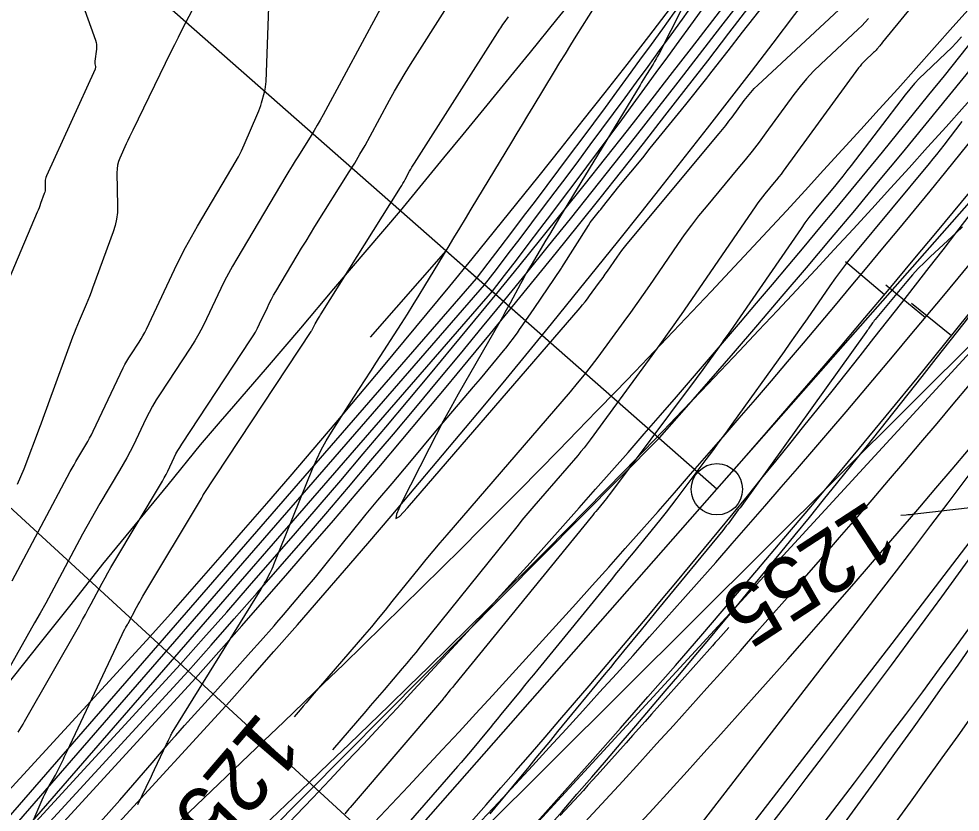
# Model space of a CAD drawing. Extents: x 658976 to 668721, y 639543 to 647196.
# Drawn here: x 662239.7 to 662331.5, y 643144.5 to 643221.9 of the extents above; entities that cross this region are included whole.
import ezdxf

# ---------------------------------------------------------------- set-up
doc = ezdxf.new("R2010")
doc.units = 0
for name, color, linetype in [('Ex_Contour Labels', 7, 'Continuous'), ('Ex_Major Contours', 7, 'Continuous'), ('Ex_Minor Contours', 7, 'Continuous'), ('R_Ramp 15 Degree_Min Ls', 7, 'Continuous'), ('R_Ramp 20 Degree Des Ls', 7, 'Continuous'), ('R_Ramp 20 Degree Des Ls Annot', 7, 'Continuous'), ('R_Ramp 20 Degree Existing Ramp', 7, 'Continuous'), ('R_Ramp 20 Degree_Min Ls', 7, 'Continuous')]:
    doc.layers.add(name, color=color, linetype=linetype)

msp = doc.modelspace()

# ---------------------------------------------------------------- linework, layer by layer
at = {"layer": 'Ex_Major Contours'}
for points in [[(662251.321, 643145.292), (662252.118, 643146.958), (662252.324, 643147.39), (662252.53, 643147.822), (662252.736, 643148.254), (662252.941, 643148.687), (662254.118, 643151.17), (662254.165, 643151.268), (662254.211, 643151.365), (662254.257, 643151.462), (662254.303, 643151.56), (662254.487, 643151.949), (662254.534, 643152.046), (662254.584, 643152.141), (662254.637, 643152.235), (662254.693, 643152.327), (662263.319, 643166.257), (662263.437, 643166.451), (662263.552, 643166.647), (662263.663, 643166.845), (662263.771, 643167.045), (662264.196, 643167.849), (662264.3, 643168.052), (662264.398, 643168.256), (662264.491, 643168.464), (662264.579, 643168.673), (662268.346, 643178.015), (662268.745, 643178.941), (662269.186, 643179.845), (662269.669, 643180.727), (662270.195, 643181.588), (662272.38, 643184.986), (662272.926, 643185.835), (662273.473, 643186.685), (662274.019, 643187.534), (662274.566, 643188.383), (662276.999, 643192.164), (662277.584, 643193.079), (662278.161, 643193.998), (662278.733, 643194.922), (662279.297, 643195.849), (662281.553, 643199.587), (662282.116, 643200.52), (662282.679, 643201.453), (662283.243, 643202.385), (662283.806, 643203.318), (662287.749, 643209.851), (662288.27, 643210.714), (662288.792, 643211.577), (662289.314, 643212.439), (662289.837, 643213.301), (662291.931, 643216.749), (662292.455, 643217.61), (662292.983, 643218.469), (662293.514, 643219.327), (662294.049, 643220.182), (662299.577, 643228.998)], [(662257.507, 643224.452), (662255.989, 643221.529), (662255.612, 643220.797), (662255.24, 643220.063), (662254.872, 643219.326), (662254.51, 643218.587), (662250.83, 643211.027), (662250.667, 643210.688), (662250.505, 643210.349), (662250.346, 643210.008), (662250.189, 643209.667), (662249.566, 643208.298), (662249.431, 643207.952), (662249.336, 643207.597), (662249.283, 643207.234), (662249.27, 643206.862), (662249.335, 643203.653), (662249.319, 643202.998), (662249.242, 643202.353), (662249.106, 643201.717), (662248.909, 643201.092), (662246.904, 643195.615), (662246.754, 643195.212), (662246.598, 643194.811), (662246.436, 643194.412), (662246.27, 643194.016), (662245.592, 643192.434), (662245.425, 643192.037), (662245.264, 643191.639), (662245.107, 643191.238), (662244.956, 643190.835), (662242.559, 643184.322), (662242.494, 643184.145), (662242.43, 643183.967), (662242.368, 643183.789), (662242.306, 643183.61), (662242.063, 643182.895), (662242.001, 643182.716), (662241.938, 643182.538), (662241.872, 643182.361), (662241.805, 643182.184), (662240.186, 643177.981), (662239.883, 643177.227), (662239.557, 643176.483)], [(662322.518, 643221.887), (662322.197, 643221.536), (662321.865, 643221.195), (662321.522, 643220.864), (662317.871, 643217.449), (662317.164, 643216.755), (662316.492, 643216.031), (662315.854, 643215.276), (662315.252, 643214.49), (662312.515, 643210.743), (662311.857, 643209.856), (662311.185, 643208.981), (662310.499, 643208.117), (662309.798, 643207.264), (662306.705, 643203.557), (662305.972, 643202.657), (662305.26, 643201.74), (662304.57, 643200.807), (662303.902, 643199.858), (662301.178, 643195.888), (662300.564, 643195.001), (662299.944, 643194.12), (662299.317, 643193.243), (662298.683, 643192.37), (662296.134, 643188.891), (662295.489, 643188.028), (662294.827, 643187.178), (662294.147, 643186.342), (662293.451, 643185.519), (662281.417, 643171.574), (662280.732, 643170.773), (662280.055, 643169.967), (662279.384, 643169.155), (662278.721, 643168.337), (662276.082, 643165.052), (662275.419, 643164.233), (662274.749, 643163.42), (662274.073, 643162.613), (662273.39, 643161.81), (662268.314, 643155.893), (662268.017, 643155.547), (662267.721, 643155.201), (662267.424, 643154.855), (662267.128, 643154.509), (662266.538, 643153.82)], [(662334.133, 643174.387), (662326.776, 643173.548), (662326.633, 643173.532), (662326.489, 643173.518), (662326.346, 643173.504), (662326.202, 643173.492), (662325.67, 643173.45)], [(662308.914, 643162.53), (662308.13, 643161.658), (662307.862, 643161.359), (662307.595, 643161.06), (662307.327, 643160.76), (662307.06, 643160.461), (662301.372, 643154.073), (662300.754, 643153.38), (662300.136, 643152.686), (662299.517, 643151.993), (662298.899, 643151.3), (662296.073, 643148.137), (662295.629, 643147.641), (662295.183, 643147.147), (662294.735, 643146.654), (662294.286, 643146.162), (662292.486, 643144.198)]]:
    msp.add_lwpolyline(points, dxfattribs=at)
at = {"layer": 'Ex_Minor Contours'}
for points in [[(662308.967, 643232.031), (662302.115, 643218.493), (662301.977, 643218.228), (662301.833, 643217.965), (662301.683, 643217.706), (662301.526, 643217.451), (662300.89, 643216.436), (662300.731, 643216.182), (662300.573, 643215.927), (662300.416, 643215.672), (662300.26, 643215.416), (662292.425, 643202.51), (662292.09, 643201.955), (662291.755, 643201.4), (662291.422, 643200.845), (662291.089, 643200.288), (662289.638, 643197.852), (662289.371, 643197.398), (662289.109, 643196.941), (662288.852, 643196.482), (662288.6, 643196.02), (662287.602, 643194.165), (662287.35, 643193.702), (662287.096, 643193.241), (662286.839, 643192.782), (662286.578, 643192.324), (662282.546, 643185.294), (662281.806, 643183.982), (662281.083, 643182.661), (662280.378, 643181.33), (662279.691, 643179.989), (662276.979, 643174.608), (662276.509, 643173.573), (662276.454, 643173.16), (662276.815, 643173.369), (662277.591, 643174.198), (662294.422, 643193.701), (662294.662, 643193.985), (662294.896, 643194.273), (662295.124, 643194.566), (662295.347, 643194.863), (662296.225, 643196.063), (662296.444, 643196.363), (662296.66, 643196.666), (662296.874, 643196.97), (662297.085, 643197.275), (662298.024, 643198.643), (662298.255, 643198.971), (662298.493, 643199.292), (662298.738, 643199.608), (662298.991, 643199.919), (662307.984, 643210.695), (662308.304, 643211.085), (662308.617, 643211.479), (662308.924, 643211.879), (662309.224, 643212.283), (662310.413, 643213.912), (662310.719, 643214.311), (662311.043, 643214.695), (662311.385, 643215.063), (662311.744, 643215.415), (662321.016, 643224.087)], [(662239.07, 643167.093), (662244.731, 643177.747), (662244.909, 643178.077), (662245.091, 643178.405), (662245.278, 643178.73), (662245.468, 643179.053), (662246.239, 643180.341), (662246.428, 643180.665), (662246.609, 643180.993), (662246.782, 643181.325), (662246.947, 643181.662), (662249.891, 643187.834), (662250.056, 643188.164), (662250.231, 643188.487), (662250.418, 643188.805), (662250.615, 643189.115), (662251.428, 643190.346), (662251.625, 643190.657), (662251.811, 643190.974), (662251.986, 643191.298), (662252.149, 643191.629), (662254.888, 643197.443), (662255.41, 643198.516), (662255.957, 643199.576), (662256.53, 643200.622), (662257.128, 643201.655), (662260.489, 643207.302), (662260.811, 643207.862), (662261.115, 643208.431), (662261.4, 643209.009), (662261.668, 643209.597), (662263.004, 643212.657), (662263.107, 643212.906), (662263.201, 643213.157), (662263.285, 643213.412), (662263.361, 643213.67), (662263.644, 643214.708), (662263.707, 643214.968), (662263.755, 643215.231), (662263.787, 643215.497), (662263.805, 643215.764), (662264.234, 643227.574)], [(662275.2, 643223.291), (662269.368, 643212.501), (662269.087, 643211.992), (662268.798, 643211.486), (662268.501, 643210.986), (662268.195, 643210.49), (662266.957, 643208.518), (662266.649, 643208.023), (662266.344, 643207.527), (662266.041, 643207.03), (662265.742, 643206.53), (662260.948, 643198.477), (662260.538, 643197.769), (662260.145, 643197.051), (662259.769, 643196.323), (662259.411, 643195.587), (662258.014, 643192.622), (662257.652, 643191.888), (662257.264, 643191.168), (662256.851, 643190.463), (662256.413, 643189.772), (662253.475, 643185.323), (662253.096, 643184.728), (662252.739, 643184.12), (662252.403, 643183.501), (662252.089, 643182.87), (662250.873, 643180.321), (662250.562, 643179.688), (662250.236, 643179.063), (662249.896, 643178.445), (662249.54, 643177.836), (662247.616, 643174.62), (662247.179, 643173.88), (662246.752, 643173.134), (662246.334, 643172.383), (662245.926, 643171.626), (662243.384, 643166.841), (662242.862, 643165.868), (662242.333, 643164.899), (662241.798, 643163.933), (662241.255, 643162.972), (662238.698, 643158.48)], [(662327.455, 643223.993), (662323.9, 643219.587), (662323.83, 643219.5), (662323.76, 643219.414), (662323.689, 643219.328), (662323.618, 643219.242), (662323.333, 643218.899), (662323.261, 643218.814), (662323.186, 643218.732), (662323.108, 643218.652), (662323.028, 643218.575), (662322.174, 643217.777), (662322.009, 643217.615), (662321.852, 643217.446), (662321.703, 643217.269), (662321.562, 643217.085), (662314.22, 643207.029), (662314.006, 643206.741), (662313.787, 643206.456), (662313.564, 643206.175), (662313.336, 643205.897), (662312.416, 643204.794), (662312.189, 643204.516), (662311.969, 643204.233), (662311.756, 643203.944), (662311.549, 643203.651), (662305.27, 643194.501), (662304.254, 643193.033), (662303.228, 643191.574), (662302.19, 643190.122), (662301.141, 643188.678), (662295.384, 643180.819), (662295.094, 643180.432), (662294.798, 643180.051), (662294.493, 643179.676), (662294.181, 643179.307), (662289.919, 643174.368), (662289.526, 643173.909), (662289.138, 643173.447), (662288.753, 643172.981), (662288.373, 643172.512), (662278.829, 643160.633), (662278.399, 643160.103), (662277.965, 643159.576), (662277.527, 643159.052), (662277.084, 643158.532), (662275.305, 643156.459), (662274.861, 643155.94), (662274.416, 643155.422), (662273.972, 643154.903), (662273.528, 643154.384), (662270.292, 643150.6)], [(662245.978, 643223.124), (662247.18, 643219.779), (662247.242, 643219.57), (662247.278, 643219.358), (662247.289, 643219.142), (662247.275, 643218.925), (662247.127, 643217.739), (662247.121, 643217.674), (662247.12, 643217.608), (662247.124, 643217.543), (662247.132, 643217.478), (662247.176, 643217.219), (662247.182, 643217.154), (662247.179, 643217.091), (662247.166, 643217.03), (662247.143, 643216.969), (662242.396, 643206.548), (662242.343, 643206.412), (662242.306, 643206.274), (662242.285, 643206.132), (662242.28, 643205.987), (662242.292, 643205.399), (662242.289, 643205.254), (662242.272, 643205.11), (662242.241, 643204.969), (662242.197, 643204.83), (662241.839, 643203.851), (662241.761, 643203.642), (662241.68, 643203.434), (662241.597, 643203.228), (662241.51, 643203.023), (662237.661, 643194.033)], [(662239.643, 643152.34), (662239.809, 643152.595), (662239.971, 643152.852), (662240.128, 643153.112), (662240.28, 643153.375), (662245.647, 643162.803), (662245.93, 643163.305), (662246.21, 643163.809), (662246.486, 643164.316), (662246.759, 643164.824), (662247.841, 643166.861), (662248.115, 643167.369), (662248.395, 643167.873), (662248.682, 643168.373), (662248.975, 643168.87), (662253.525, 643176.473), (662253.712, 643176.793), (662253.891, 643177.118), (662254.062, 643177.447), (662254.226, 643177.779), (662254.865, 643179.119), (662255.03, 643179.451), (662255.207, 643179.776), (662255.395, 643180.095), (662255.593, 643180.408), (662262.307, 643190.575), (662262.545, 643190.95), (662262.769, 643191.333), (662262.979, 643191.723), (662263.176, 643192.122), (662263.934, 643193.731), (662264.128, 643194.131), (662264.332, 643194.525), (662264.546, 643194.915), (662264.768, 643195.3), (662266.849, 643198.794), (662267.273, 643199.503), (662267.702, 643200.209), (662268.135, 643200.912), (662268.572, 643201.613), (662271.92, 643206.947), (662272.446, 643207.802), (662272.959, 643208.665), (662273.458, 643209.536), (662273.943, 643210.416), (662275.853, 643213.951), (662276.339, 643214.83), (662276.839, 643215.7), (662277.356, 643216.561), (662277.888, 643217.412), (662281.474, 643223.04)], [(662238.053, 643136.532), (662241.985, 643145.723), (662242.114, 643146.013), (662242.251, 643146.298), (662242.396, 643146.58), (662242.55, 643146.858), (662243.279, 643148.135), (662243.385, 643148.324), (662243.487, 643148.515), (662243.585, 643148.708), (662243.68, 643148.903), (662244.052, 643149.687), (662244.145, 643149.883), (662244.237, 643150.079), (662244.33, 643150.275), (662244.423, 643150.471), (662250.058, 643162.394), (662250.081, 643162.441), (662250.105, 643162.487), (662250.131, 643162.532), (662250.158, 643162.577), (662250.267, 643162.754), (662250.294, 643162.798), (662250.32, 643162.843), (662250.346, 643162.888), (662250.371, 643162.934), (662251.194, 643164.493), (662251.342, 643164.767), (662251.493, 643165.039), (662251.647, 643165.309), (662251.805, 643165.577), (662257.511, 643175.11), (662257.529, 643175.141), (662257.546, 643175.173), (662257.563, 643175.205), (662257.579, 643175.238), (662257.641, 643175.368), (662257.657, 643175.4), (662257.674, 643175.432), (662257.693, 643175.463), (662257.712, 643175.494), (662268.201, 643191.378), (662268.238, 643191.437), (662268.274, 643191.497), (662268.307, 643191.559), (662268.338, 643191.622), (662268.457, 643191.875), (662268.488, 643191.938), (662268.52, 643192), (662268.554, 643192.062), (662268.589, 643192.122), (662268.916, 643192.673), (662268.983, 643192.784), (662269.051, 643192.896), (662269.119, 643193.006), (662269.188, 643193.117), (662276.921, 643205.438), (662277.039, 643205.63), (662277.154, 643205.824), (662277.267, 643206.02), (662277.375, 643206.218), (662277.805, 643207.012), (662277.914, 643207.21), (662278.027, 643207.405), (662278.143, 643207.599), (662278.262, 643207.79), (662286.583, 643220.848), (662286.685, 643221.004), (662286.789, 643221.159), (662286.895, 643221.311), (662287.004, 643221.462), (662287.444, 643222.063)], [(662331.584, 643220.105), (662331.109, 643219.569), (662330.615, 643219.05), (662330.101, 643218.549), (662328.01, 643216.579), (662327.498, 643216.076), (662327.008, 643215.555), (662326.539, 643215.013), (662326.092, 643214.452), (662320.823, 643207.557), (662320.424, 643207.041), (662320.02, 643206.529), (662319.611, 643206.021), (662319.197, 643205.517), (662317.53, 643203.511), (662317.12, 643203.005), (662316.72, 643202.49), (662316.332, 643201.967), (662315.956, 643201.435), (662309.062, 643191.455), (662308.752, 643191.008), (662308.439, 643190.562), (662308.125, 643190.118), (662307.808, 643189.675), (662306.538, 643187.906), (662306.22, 643187.465), (662305.899, 643187.025), (662305.576, 643186.586), (662305.251, 643186.15), (662297.27, 643175.482), (662297.129, 643175.296), (662296.986, 643175.111), (662296.841, 643174.928), (662296.694, 643174.747), (662296.1, 643174.026), (662295.952, 643173.846), (662295.804, 643173.665), (662295.656, 643173.484), (662295.509, 643173.304), (662282.161, 643156.939), (662282.063, 643156.818), (662281.965, 643156.698), (662281.867, 643156.577), (662281.769, 643156.455), (662281.202, 643155.75), (662281.193, 643155.739), (662281.184, 643155.728), (662281.175, 643155.717), (662281.166, 643155.706), (662281.102, 643155.632), (662281.093, 643155.621), (662272.005, 643144.994), (662271.874, 643144.841), (662271.742, 643144.688), (662271.611, 643144.535), (662271.48, 643144.382)], [(662331.616, 643211.847), (662329.868, 643209.561), (662329.516, 643209.105), (662329.159, 643208.653), (662328.798, 643208.204), (662328.432, 643207.759), (662321.093, 643198.925), (662320.48, 643198.17), (662319.884, 643197.402), (662319.305, 643196.621), (662318.744, 643195.827), (662316.532, 643192.625), (662315.977, 643191.826), (662315.419, 643191.029), (662314.857, 643190.235), (662314.291, 643189.444), (662309.201, 643182.354), (662308.576, 643181.487), (662307.946, 643180.623), (662307.311, 643179.762), (662306.673, 643178.904), (662303.849, 643175.129), (662303.335, 643174.451), (662302.814, 643173.778), (662302.285, 643173.112), (662301.748, 643172.452), (662299.586, 643169.822), (662299.046, 643169.165), (662298.506, 643168.507), (662297.967, 643167.848), (662297.429, 643167.189), (662290.296, 643158.443), (662289.866, 643157.917), (662289.435, 643157.391), (662289.005, 643156.865), (662288.573, 643156.339), (662286.681, 643154.036), (662286.333, 643153.611), (662285.984, 643153.187), (662285.636, 643152.763), (662285.287, 643152.339), (662283.893, 643150.643), (662283.543, 643150.22), (662283.189, 643149.8), (662282.833, 643149.382), (662282.474, 643148.967), (662276.798, 643142.454)], [(662331.675, 643201.578), (662331.064, 643200.996), (662328.58, 643198.71), (662327.969, 643198.129), (662327.379, 643197.529), (662326.809, 643196.909), (662326.26, 643196.269), (662323.169, 643192.549), (662323.087, 643192.448), (662323.007, 643192.345), (662322.929, 643192.24), (662322.854, 643192.133), (662322.557, 643191.704), (662322.483, 643191.597), (662322.408, 643191.49), (662322.332, 643191.383), (662322.256, 643191.277), (662310.33, 643174.665), (662310.167, 643174.439), (662310.003, 643174.214), (662309.837, 643173.989), (662309.671, 643173.765), (662309.002, 643172.871), (662308.834, 643172.649), (662308.663, 643172.429), (662308.489, 643172.21), (662308.313, 643171.994), (662302.062, 643164.392), (662301.634, 643163.871), (662301.207, 643163.349), (662300.78, 643162.827), (662300.353, 643162.305), (662298.649, 643160.215), (662298.222, 643159.693), (662297.795, 643159.171), (662297.368, 643158.649), (662296.94, 643158.128), (662292.227, 643152.39), (662291.523, 643151.532), (662290.818, 643150.675), (662290.114, 643149.818), (662289.409, 643148.96), (662286.083, 643144.915), (662285.63, 643144.368)]]:
    msp.add_lwpolyline(points, dxfattribs=at)
at = {"layer": 'R_Ramp 15 Degree_Min Ls'}
msp.add_line((662256.073, 643114.042), (662366.831, 643224.338), dxfattribs=at)
msp.add_lwpolyline([(662324.228, 643195.945), (662328.071, 643192.746)], dxfattribs=at)
for radius in [1132.416, 1138.416, 1145.916, 1153.416, 1157.416]:
    msp.add_arc((661447.486, 643926.022), radius, 314.880047, 330.415092, dxfattribs=at)
at = {"layer": 'R_Ramp 20 Degree Des Ls'}
for p, q in [((662169.622, 643064.443), (662284.307, 643196.544)), ((662170.373, 643063.782), (662285.1, 643195.934)), ((662171.124, 643063.122), (662285.893, 643195.325)), ((662178.678, 643056.568), (662302.163, 643181.013)), ((662214.714, 643024.86), (662321.868, 643163.677)), ((662217.717, 643022.218), (662324.827, 643160.978))]:
    msp.add_line(p, q, dxfattribs=at)
for points in [[(662238.572, 643156.954), (662241.701, 643160.861), (662244.825, 643164.772), (662247.908, 643168.719), (662251.082, 643172.587), (662254.26, 643176.451), (662257.411, 643180.337), (662259.37, 643182.61), (662260.023, 643183.368), (662260.675, 643184.125), (662263.94, 643187.913), (662267.192, 643191.712), (662270.4, 643195.549), (662273.654, 643199.345), (662276.909, 643203.141), (662276.909, 643203.141), (662279.963, 643206.875), (662281.138, 643208.302), (662283.025, 643210.599), (662285.366, 643213.46), (662286.076, 643214.331), (662289.117, 643218.071), (662289.574, 643218.634), (662292.158, 643221.809), (662293.781, 643223.806)], [(662288.853, 643192.632), (662285.85, 643195.274), (662285.1, 643195.934), (662284.349, 643196.595), (662281.346, 643199.237), (662273.964, 643190.849)]]:
    msp.add_lwpolyline(points, dxfattribs=at)
for centre, radius, start, end in [((661447.452, 643932.983), 1138.416, 318.658885, 330.415092), ((661403.5, 643873.811), 1160.901, 322.28676, 331.036784), ((661403.109, 643874.068), 1165.359, 322.27257, 331.022594), ((661435.595, 643848.779), 1070.384, 322.457729, 328.965173), ((661435.595, 643848.779), 1071.384, 322.457729, 328.96138), ((661435.595, 643848.779), 1072.384, 322.457729, 328.957595)]:
    msp.add_arc(centre, radius, start, end, dxfattribs=at)
at = {"layer": 'R_Ramp 20 Degree Des Ls Annot'}
for p, q in [((662307.747, 643176.006), (662385.704, 643264.603)), ((662002.885, 642829.533), (662307.747, 643176.006))]:
    msp.add_line(p, q, dxfattribs=at)
for points in [[(662307.747, 643176.006), (662157.597, 643308.123)], [(662320.276, 643198.227), (662324.101, 643195.007)]]:
    msp.add_lwpolyline(points, dxfattribs=at)
msp.add_circle((662307.747, 643176.006), 2.5, dxfattribs=at)
msp.add_arc((661447.452, 643932.983), 1145.916, 318.655361, 330.415092, dxfattribs=at)
at = {"layer": 'R_Ramp 20 Degree Existing Ramp'}
for p, q in [((662282.005, 643134.554), (662370.487, 643230.776)), ((662256.206, 643163.282), (662256.206, 643163.282)), ((662201.708, 643106.329), (662252.524, 643161.664)), ((662204.677, 643103.648), (662255.47, 643158.959)), ((662205.391, 643102.947), (662256.206, 643158.282)), ((662255.47, 643158.959), (662255.47, 643158.959)), ((662256.206, 643158.282), (662256.206, 643158.282)), ((662206.105, 643102.246), (662256.943, 643157.605)), ((662256.943, 643157.605), (662256.943, 643157.605)), ((662249.451, 643143.534), (662259.889, 643154.9)), ((662256.206, 643153.282), (662256.206, 643153.282)), ((662208.826, 643099.296), (662263.592, 643151.491)), ((662213.243, 643095.235), (662268.008, 643147.43))]:
    msp.add_line(p, q, dxfattribs=at)
for points in [[(662282.005, 643134.554), (662208.396, 643202.243), (662134.787, 643269.931)], [(662326.731, 643194.142), (662330.623, 643191.003)]]:
    msp.add_lwpolyline(points, dxfattribs=at)
for centre, radius, start, end in [((661438.509, 643910.207), 1145.916, 317.399331, 330.415092), ((661427.912, 643896.112), 1104.263, 318.305917, 329.795162), ((661427.912, 643896.112), 1114.263, 318.305917, 329.784659), ((661427.912, 643896.112), 1108.263, 318.306735, 329.532402), ((661427.912, 643896.112), 1109.263, 318.305917, 329.531584), ((661427.912, 643896.112), 1110.263, 318.305101, 329.530768), ((661485.38, 643969.654), 1129.161, 313.566417, 322.292084), ((661485.38, 643969.654), 1135.148, 313.586661, 322.312328), ((661391.672, 643850.733), 1161.607, 321.125194, 329.850861), ((661391.672, 643850.733), 1165.599, 321.112417, 329.838084)]:
    msp.add_arc(centre, radius, start, end, dxfattribs=at)
at = {"layer": 'R_Ramp 20 Degree_Min Ls'}
for points in [[(662287.17, 643189.765), (662288.308, 643191.272), (662288.516, 643191.572), (662288.838, 643192.04), (662289.931, 643193.63), (662292.606, 643197.576), (662292.644, 643197.635), (662295.241, 643201.728), (662295.411, 643201.999), (662296.322, 643203.146), (662296.426, 643203.278), (662296.609, 643203.509), (662298.208, 643205.522), (662300.516, 643208.331), (662301.262, 643209.247), (662304.289, 643212.994), (662304.708, 643213.517), (662306.753, 643216.087), (662306.95, 643216.335), (662307.288, 643216.763), (662308.848, 643218.746), (662310.26, 643220.555), (662312.935, 643224.017)], [(662247.666, 643143.575), (662249.551, 643145.686), (662249.994, 643146.2), (662252.698, 643149.344), (662254.346, 643151.269), (662254.851, 643151.853), (662255, 643152.016), (662255.873, 643152.975), (662258.81, 643156.234), (662259.101, 643156.558), (662262.316, 643160.153), (662263.26, 643161.213), (662264.584, 643162.703), (662264.848, 643163.009), (662265.504, 643163.772), (662267.633, 643166.259), (662268.629, 643167.446), (662271.663, 643171.197), (662271.855, 643171.435), (662273.573, 643173.572), (662274.711, 643174.936), (662276.105, 643176.584), (662277.821, 643178.62), (662279.105, 643180.15), (662279.391, 643180.491), (662280.399, 643181.695), (662280.918, 643182.316), (662284.039, 643185.991), (662284.714, 643186.789), (662287.118, 643189.702), (662287.17, 643189.765), (662287.17, 643189.765)]]:
    msp.add_lwpolyline(points, dxfattribs=at)
for centre, radius, start, end in [((661433.528, 643891.515), 1132.416, 316.223981, 330.415092), ((661433.528, 643891.515), 1138.416, 316.223981, 330.415092), ((661381.626, 643829.578), 1162.605, 320.200587, 328.549901), ((661381.999, 643829.27), 1166.112, 320.186874, 328.536188)]:
    msp.add_arc(centre, radius, start, end, dxfattribs=at)

# ---------------------------------------------------------------- texts
at = {"layer": 'Ex_Contour Labels'}
for s, rotation, p in [('1255', 213.11552, (662322.626, 643175.066)), ('1250', 229.38301, (662263.176, 643154.508))]:
    msp.add_text(s, height=6, rotation=rotation, dxfattribs=at).set_placement(p)

doc.saveas('drawing.dxf')
